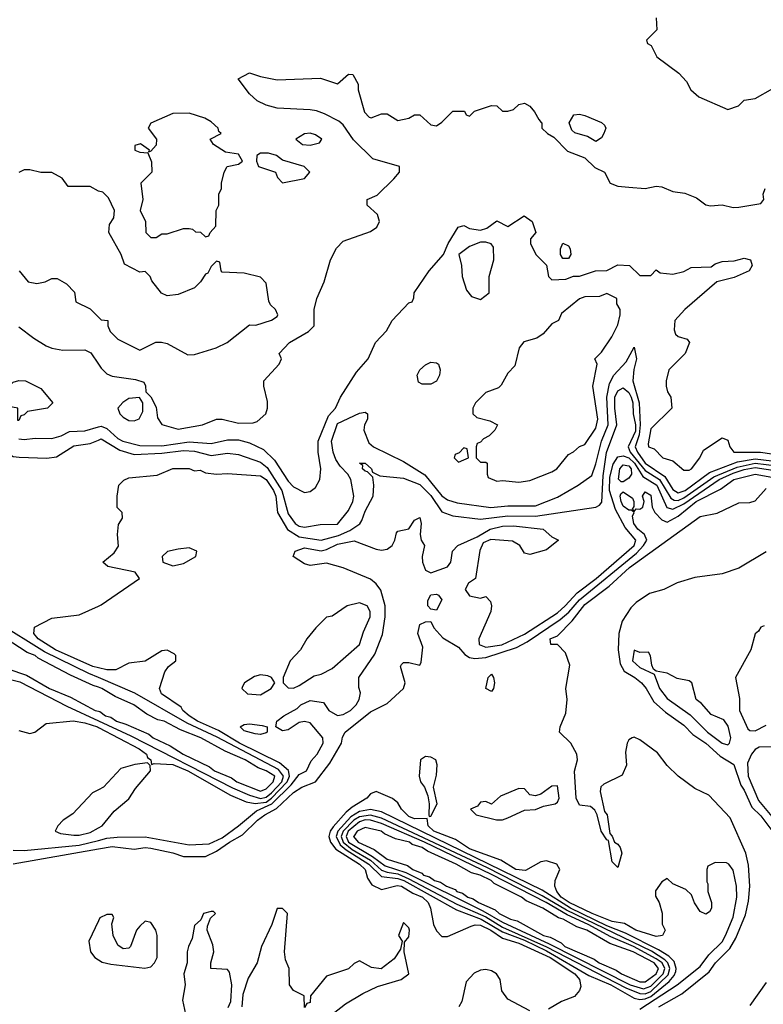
# Model space of a CAD drawing. Header units: inches. Extents: x 2348341 to 2479810, y 460419 to 613669.
# Tile 491 of 656: x 2409713 to 2412419, y 552839 to 556425. Entities that reach past the tile are written whole.
import ezdxf

# ---------------------------------------------------------------- set-up
doc = ezdxf.new("R2010")
doc.units = ezdxf.units.IN
doc.header["$MEASUREMENT"] = 0
doc.layers.add('C4505', color=7, linetype='Continuous')
doc.layers.add('C4515', color=7, linetype='Continuous')

msp = doc.modelspace()

# ---------------------------------------------------------------- linework, layer by layer
at = {"layer": 'C4505', "color": 2}
for points, elevation in [([(2410000, 555800.6), (2409970, 555818), (2409890, 555818), (2409868.4, 555848.4), (2409830, 555868), (2409790, 555868.7), (2409750, 555878), (2409730, 555878), (2409710, 555868.7)], 46), ([(2409711, 555510), (2409744.7, 555470), (2409775.5, 555464.5), (2409806, 555470), (2409830, 555482), (2409850, 555482), (2409883.6, 555463.6), (2409912.7, 555432.7), (2409918, 555398), (2409970, 555372), (2410000, 555342)], 46), ([(2409710, 555306.8), (2409764.8, 555264.8), (2409810, 555237.1), (2409830, 555228.5), (2409870, 555222), (2409950, 555222.3), (2409971.8, 555211.8), (2410000, 555170.2)], 42), ([(2409710, 554898.8), (2409730, 554896), (2409770, 554901), (2409830, 554899.5), (2409864, 554910), (2409894.3, 554925.7), (2409950, 554927.4), (2410000, 554942)], 38), ([(2410000, 554029.1), (2409964.3, 554044.3), (2409803.3, 554123.3), (2409631.1, 554230), (2409611.9, 554250), (2409591.9, 554290), (2409587.8, 554310), (2409598.7, 554518.7), (2409578.8, 554718.8), (2409550, 554866), (2409558.7, 554890), (2409570, 554901.3), (2409590.3, 554910.3), (2409610, 554911.5), (2409625.5, 554905.5), (2409667.5, 554847.5), (2409690, 554834), (2409711.7, 554831.7), (2409812.1, 554827.9), (2409847.2, 554832.8), (2409910, 554873.1), (2409970, 554881.7), (2410000, 554894.4)], 34), ([(2410000, 554064.7), (2409979.3, 554070), (2409843, 554130), (2409780.5, 554170), (2409764.5, 554190), (2409766.6, 554213.4), (2409830, 554246), (2409930, 554257.3), (2410000, 554289.4)], 30), ([(2410000, 553993.8), (2409980.1, 554000.1), (2409898, 554038), (2409780.3, 554100.3), (2409769.2, 554110), (2409740.6, 554120.6), (2409606.7, 554206.7)], 38), ([(2409670, 554061.1), (2409738.4, 554038.4), (2409821.6, 553990), (2409898.2, 553958.2), (2409988, 553910), (2410000, 553906.8)], 38), ([(2409650, 554029.2), (2409714.3, 554014.3), (2409885, 553925), (2410000, 553871.8)], 34), ([(2409710, 553836), (2409750, 553826), (2409768.9, 553831.1), (2409810, 553862), (2409908.1, 553871.9), (2409950, 553864.9), (2409996.5, 553850), (2410000, 553848.1)], 30), ([(2410000, 553621), (2409978, 553610), (2409906.4, 553533.6), (2409872, 553510), (2409852, 553490), (2409842, 553470), (2409862, 553462), (2409910, 553455.5), (2409930, 553455.5), (2409970, 553465.3), (2410000, 553482.5)], 30), ([(2409690, 553401.1), (2409730, 553399.6), (2409930, 553419.2), (2410000, 553436.5)], 26), ([(2409690, 553351.3), (2410000, 553405.7)], 22), ([(2410000, 553143.3), (2409964.7, 553070), (2409971.3, 553030), (2409986.8, 553010), (2410000, 553001.6)], 22)]:
    msp.add_lwpolyline(points, dxfattribs=dict(at, elevation=elevation))
at = {"layer": 'C4505', "color": 2, "elevation": 38}
msp.add_lwpolyline([(2409706, 554966), (2409706, 555010), (2409610, 555028), (2409590, 555038), (2409578, 555050), (2409586, 555070), (2409605.2, 555074.8), (2409630, 555070.8), (2409650, 555074.8), (2409670, 555084.7), (2409690, 555104.7), (2409710, 555111.3), (2409734, 555110), (2409790, 555082), (2409834, 555030), (2409814, 555010), (2409742, 554998), (2409730, 554986), (2409718, 554982), (2409710, 554966)], close=True, dxfattribs=at)
at = {"layer": 'C4515', "color": 2}
for points, elevation in [([(2412030, 556432), (2412031.6, 556388.4), (2411994, 556350), (2411998, 556338), (2412011.6, 556331.6), (2412032, 556290), (2412112, 556230), (2412139.8, 556199.8), (2412156, 556170), (2412184.5, 556144.5), (2412290, 556098), (2412329, 556111), (2412350, 556132), (2412390, 556138), (2412454, 556174)], 46), ([(2410000, 555170.2), (2410010, 555155.5), (2410030, 555134.9), (2410050, 555126.4), (2410134.4, 555114.4), (2410164.7, 555104.7), (2410171.1, 555091.1), (2410172, 555070), (2410190, 555052), (2410210, 555014), (2410215.3, 554975.3), (2410231, 554951), (2410290, 554933.4), (2410378, 554950), (2410430, 554970.8), (2410450, 554970.8), (2410510, 554955.5), (2410562.7, 554957.3), (2410578, 554962), (2410608.7, 554990), (2410615.3, 555010), (2410614.6, 555034.6), (2410601.2, 555090), (2410602, 555110), (2410658, 555170), (2410666, 555190), (2410658, 555210), (2410695.3, 555250), (2410764, 555290), (2410785.2, 555310), (2410785.1, 555370), (2410795.1, 555410), (2410821.2, 555470), (2410844, 555550), (2410866.8, 555593.2), (2410890, 555618), (2410990, 555654), (2411013.2, 555670), (2411022.7, 555690), (2411015.5, 555715.5), (2410978, 555750), (2410978, 555770), (2411014, 555786), (2411074.6, 555845.4), (2411095.3, 555870), (2411095.3, 555890), (2410998.6, 555918.6), (2410927.6, 555987.6), (2410890, 556042.7), (2410875.1, 556055.1), (2410822, 556082), (2410793.6, 556093.6), (2410770, 556097), (2410650, 556102.7), (2410610, 556114), (2410578, 556130), (2410550, 556155.3), (2410508, 556210), (2410550, 556231.3), (2410590, 556218), (2410650, 556206), (2410808.4, 556211.6), (2410870, 556191), (2410910, 556226.8), (2410926, 556226), (2410945.5, 556190), (2410945.5, 556170), (2410968.5, 556088.5), (2410984.7, 556070), (2410992.9, 556067.1), (2411030, 556082), (2411050, 556082), (2411090, 556058), (2411130, 556066), (2411150, 556078), (2411170, 556078), (2411210, 556042), (2411230, 556038), (2411250, 556051.3), (2411290, 556092), (2411331.6, 556091.6), (2411338, 556078), (2411350, 556074), (2411368.4, 556091.6), (2411430, 556112), (2411450, 556111.3), (2411470, 556092), (2411490, 556091.3), (2411510, 556098), (2411530, 556116), (2411550, 556120.7), (2411570.3, 556110.3), (2411587.3, 556090), (2411602, 556062), (2411611.1, 556051.1), (2411614, 556050), (2411614, 556030), (2411634, 556010), (2411656.9, 555996.9), (2411706.4, 555946.4), (2411770, 555922), (2411806.4, 555886.4), (2411842, 555870), (2411862, 555830), (2411890, 555818.8), (2411930, 555814.8), (2411990, 555810.8), (2412030, 555818.8), (2412050, 555816), (2412090, 555798.8), (2412133.7, 555793.7), (2412175.9, 555775.9), (2412210, 555751.3), (2412227.7, 555747.7), (2412269.3, 555750.7), (2412310, 555741.3), (2412330, 555742), (2412410, 555756), (2412421.2, 555770), (2412419.3, 555790), (2412426, 555810)], 42), ([(2410000, 555342), (2410010, 555332), (2410034, 555330), (2410034, 555310), (2410042, 555290), (2410070, 555262), (2410150, 555222), (2410208.9, 555251.1), (2410228.9, 555251.1), (2410250, 555246), (2410324.9, 555204.9), (2410350, 555206), (2410428, 555230), (2410468.7, 555250), (2410550, 555314), (2410572.7, 555312.7), (2410630, 555331), (2410650, 555344.7), (2410653.2, 555350), (2410644, 555370), (2410626.3, 555386.3), (2410620.2, 555400.2), (2410610, 555466), (2410590, 555488), (2410530, 555502), (2410450, 555506), (2410446, 555510), (2410442, 555542), (2410430, 555546), (2410410, 555526), (2410398, 555502), (2410390, 555498), (2410371.3, 555470), (2410350, 555449), (2410290, 555424), (2410250, 555419), (2410229.3, 555429.3), (2410194.6, 555474.6), (2410188, 555490), (2410170, 555508), (2410150, 555506), (2410095.3, 555535.3), (2410082, 555570), (2410038, 555650), (2410040.4, 555679.6), (2410056.4, 555703.6), (2410058, 555730), (2410036.4, 555776.4), (2410016.4, 555796.4), (2410000.4, 555800.4), (2410000, 555800.6)], 46), ([(2410000, 554942), (2410010, 554944.9), (2410030, 554936.5), (2410070, 554899.6), (2410088.2, 554890), (2410150, 554874), (2410230, 554873.5), (2410330, 554887.8), (2410410, 554881.5), (2410470, 554895.6), (2410510, 554895.6), (2410550, 554884.6), (2410600.2, 554860.2), (2410641, 554821), (2410690, 554744.9), (2410710, 554724), (2410750, 554702.8), (2410770, 554706.8), (2410790, 554721), (2410805.2, 554750), (2410809.2, 554790), (2410799.3, 554850), (2410799.5, 554890), (2410837.4, 554982.6), (2410862, 555010), (2410881.2, 555050), (2410939, 555141), (2410982, 555190), (2411008, 555250), (2411048.4, 555291.6), (2411068.7, 555330), (2411130, 555394), (2411142, 555398), (2411148, 555412), (2411148.7, 555430), (2411204, 555510), (2411255.3, 555570), (2411272.3, 555610), (2411309, 555670), (2411330, 555676), (2411350, 555664.7), (2411390, 555658), (2411413.6, 555666.4), (2411450, 555692), (2411490, 555672), (2411548.7, 555711.3), (2411578, 555690), (2411592, 555650), (2411572.7, 555627.3), (2411572, 555610), (2411591.3, 555570), (2411630.7, 555530.7), (2411638, 555490), (2411650, 555478), (2411700.4, 555479.6), (2411728.9, 555491.1), (2411750, 555491.3), (2411809.1, 555510.9), (2411850, 555511.3), (2411890, 555532), (2411932, 555530), (2411970, 555494), (2412010, 555494), (2412030, 555514), (2412043.6, 555503.6), (2412090, 555498.8), (2412130, 555508.5), (2412157.2, 555522.8), (2412230, 555524.9), (2412244.2, 555535.8), (2412270, 555544), (2412312.9, 555547.1), (2412350, 555556.5), (2412373, 555550), (2412378.4, 555530), (2412368, 555510), (2412313.7, 555486.3), (2412250.8, 555470), (2412134, 555370), (2412097.3, 555330), (2412095.3, 555295.3), (2412099.6, 555279.6), (2412110, 555271.3), (2412142, 555262), (2412151.3, 555250), (2412134.8, 555210), (2412076, 555150), (2412066, 555110), (2412066, 555090), (2412070.7, 555070), (2412082.8, 555050), (2412086, 555010), (2412010, 554935.3), (2412001, 554881), (2412002, 554870), (2412022, 554862), (2412054, 554830), (2412090, 554818), (2412130, 554784.7), (2412150, 554784.7), (2412158, 554790), (2412188.7, 554830), (2412202, 554858), (2412270, 554902), (2412290, 554894), (2412298, 554870), (2412312, 554850), (2412409.6, 554850.4), (2412450, 554844.3)], 38), ([(2410000, 554894.4), (2410010, 554898.6), (2410077.2, 554857.2), (2410130, 554841.2), (2410230, 554846.2), (2410310, 554856.8), (2410350, 554853.5), (2410410, 554838), (2410470, 554846), (2410510, 554841.1), (2410590, 554814), (2410614.1, 554794.1), (2410666.7, 554710), (2410690, 554626), (2410715.5, 554590), (2410730, 554580.3), (2410750, 554577.1), (2410807.1, 554587.1), (2410870, 554588.5), (2410910, 554638), (2410925.2, 554670), (2410929.2, 554690), (2410918, 554750), (2410907, 554770), (2410879.3, 554799.3), (2410863.5, 554823.5), (2410853.5, 554850), (2410847.9, 554890), (2410870, 554954.6), (2410950, 554992.7), (2410970, 554996.3), (2410978.8, 554990), (2410979.1, 554970), (2410967.7, 554950), (2410965.5, 554930), (2410984.4, 554884.4), (2411001, 554870), (2411110, 554816.3), (2411187.5, 554767.5), (2411250, 554691.6), (2411270, 554676.5), (2411305.1, 554665.1), (2411428.1, 554648.1), (2411490, 554655.2), (2411590, 554654.9), (2411670, 554686.7), (2411746, 554730), (2411794.8, 554765.2), (2411810, 554807.3), (2411830.6, 554890), (2411855.4, 554950), (2411849.8, 555050), (2411860.2, 555099.8), (2411875.1, 555130), (2411920.8, 555179.2), (2411950, 555232), (2411958.4, 555190), (2411948.5, 555151.5), (2411944.4, 555110), (2411967.4, 555030), (2411970.8, 554950), (2411967.2, 554912.8), (2411953, 554870), (2411961.5, 554850), (2411990, 554810.2), (2412061.2, 554761.2), (2412090, 554714.3), (2412110, 554702.5), (2412134.6, 554710), (2412223.5, 554776.5), (2412325.4, 554814.6), (2412390, 554826.1), (2412450, 554818.6)], 34), ([(2410000, 554289.4), (2410010, 554294), (2410148.7, 554390), (2410133.2, 554413.2), (2410033.6, 554433.6), (2410015.3, 554450), (2410057, 554483), (2410072.7, 554507.3), (2410069, 554550), (2410073.2, 554586.8), (2410088, 554610), (2410086, 554630), (2410068.4, 554648.4), (2410068, 554690), (2410074, 554730), (2410092.1, 554747.9), (2410110, 554756.3), (2410213.2, 554766.8), (2410270.9, 554790.9), (2410330, 554791), (2410350, 554782), (2410370, 554784.7), (2410390, 554774.8), (2410430, 554770.6), (2410470, 554772.7), (2410590, 554764.2), (2410610, 554750.3), (2410637.4, 554710), (2410645.8, 554690), (2410651.9, 554630), (2410688.4, 554568.4), (2410730, 554541.7), (2410809.8, 554530.2), (2410873.5, 554546.5), (2410915.3, 554564.7), (2410950.9, 554589.1), (2410958.4, 554601.6), (2410970, 554635.5), (2410999.7, 554690), (2411002.4, 554730), (2410998.6, 554758.6), (2410978.9, 554778.9), (2410970, 554780.9), (2410960.9, 554790), (2410962, 554802), (2410950, 554810.4), (2410970.7, 554810), (2410994, 554790), (2410996.9, 554776.9), (2411023.8, 554763.8), (2411110, 554755.8), (2411170, 554732.2), (2411210, 554692.7), (2411250, 554633), (2411290, 554618.7), (2411390, 554606), (2411490, 554617.7), (2411590, 554616.6), (2411809.6, 554650.4), (2411823.3, 554656.7), (2411832.3, 554667.7), (2411836.6, 554763.4), (2411849, 554849), (2411886.1, 554950), (2411878.8, 555010), (2411879.5, 555050), (2411890, 555074), (2411910, 555084), (2411930, 555066.9), (2411938.9, 555050), (2411945.1, 555030), (2411945.5, 554990), (2411953.8, 554950), (2411953.8, 554926.2), (2411928.1, 554870), (2411934.8, 554850), (2411990, 554783.3), (2412041.6, 554750), (2412082.7, 554682.7), (2412094.9, 554674.9), (2412110, 554674.6), (2412130, 554683.8), (2412239.3, 554760.7), (2412324, 554796), (2412390, 554810.1), (2412470, 554800.5)], 30), ([(2410000, 553436.5), (2410030, 553444), (2410068.5, 553448.5), (2410170, 553449.2), (2410330, 553420.2), (2410403.4, 553423.4), (2410450, 553446), (2410510, 553489.2), (2410575.4, 553544.6), (2410630.7, 553569.3), (2410701.4, 553638.6), (2410730, 553675.8), (2410757, 553690), (2410773.6, 553726.4), (2410796, 553750), (2410818, 553790), (2410816, 553810), (2410770, 553864), (2410750, 553869), (2410730, 553865.2), (2410690, 553839), (2410670, 553835.3), (2410646, 553850), (2410648.7, 553870), (2410674, 553890), (2410723, 553917), (2410736, 553930), (2410770, 553945.5), (2410818.8, 553938.8), (2410838, 553910), (2410870, 553891), (2410890, 553894.8), (2410917.2, 553910), (2410937.2, 553930), (2410948.7, 553950), (2410953.2, 553973.2), (2410947.3, 553992.7), (2410948, 554030), (2411005.8, 554114.2), (2411034.2, 554185.8), (2411043.1, 554250), (2411043.9, 554290), (2411027.2, 554347.2), (2411011, 554371), (2410990, 554387.3), (2410890, 554429.2), (2410830, 554446), (2410770, 554438), (2410750, 554443.7), (2410708.7, 554470), (2410715.3, 554490), (2410750, 554501.3), (2410810, 554491.4), (2410830, 554495.2), (2410870, 554514.7), (2410930, 554526.7), (2411010, 554497.1), (2411030, 554493), (2411050, 554496.3), (2411069.2, 554510), (2411079, 554530), (2411084, 554556), (2411090, 554562), (2411128.9, 554571.1), (2411150, 554602), (2411170, 554612), (2411174, 554590), (2411170.7, 554550), (2411174.8, 554530), (2411186, 554510), (2411178, 554470), (2411178.8, 554450), (2411190, 554421), (2411210, 554411.3), (2411270, 554432), (2411282, 554450), (2411288, 554490), (2411308, 554510), (2411378.6, 554541.4), (2411425.2, 554570), (2411470, 554580.2), (2411510, 554582.3), (2411618, 554570), (2411650, 554542), (2411674, 554530), (2411630, 554494), (2411570, 554477.2), (2411550, 554482), (2411533.2, 554510), (2411506.2, 554526.2), (2411427.3, 554532.7), (2411399.8, 554520.2), (2411387.7, 554492.3), (2411372, 554390), (2411347.1, 554372.9), (2411334.8, 554350), (2411350, 554327.3), (2411390, 554318.8), (2411410, 554324.7), (2411426.8, 554306.8), (2411430.4, 554290), (2411427.7, 554270), (2411383.8, 554170), (2411384.9, 554150), (2411410, 554140.3), (2411468.3, 554148.3), (2411550, 554187.6), (2411670, 554265.6), (2411698.7, 554290), (2411741.7, 554338.3), (2411810.8, 554390), (2411949.7, 554510), (2411955.1, 554530), (2411916.3, 554576.3), (2411881.8, 554641.8), (2411859.9, 554710), (2411860.6, 554759.4), (2411873.4, 554806.6), (2411890, 554832.7), (2411910, 554837.1), (2411930, 554829.5), (2411950.1, 554810), (2411981.4, 554761.4), (2412031.5, 554730), (2412068.2, 554648.2), (2412090, 554642.5), (2412130, 554661.9), (2412259.3, 554750), (2412310, 554773.3), (2412350, 554786.9), (2412390, 554793.8), (2412470, 554781.9)], 26), ([(2410000, 553405.7), (2410050, 553414.5), (2410130, 553404.6), (2410170, 553410.2), (2410190, 553407.7), (2410270, 553391.1), (2410310, 553377.4), (2410390, 553378), (2410430, 553396.9), (2410476.3, 553430), (2410523.6, 553456.4), (2410578.3, 553510), (2410605.4, 553530), (2410647.8, 553552.2), (2410710, 553611.3), (2410739.5, 553630), (2410789.8, 553650.2), (2410842.5, 553717.5), (2410884.4, 553790), (2410887.6, 553812.4), (2410897.6, 553830), (2410990, 553904), (2411050, 553934.9), (2411109.6, 553990), (2411116, 554010), (2411099, 554070), (2411103.2, 554076.8), (2411110, 554084.7), (2411130, 554084.7), (2411170, 554074), (2411174, 554086), (2411180.2, 554140.2), (2411162, 554190), (2411170, 554222), (2411190, 554232), (2411210, 554234), (2411221, 554210), (2411253.7, 554173.7), (2411310, 554140.5), (2411332.9, 554112.9), (2411350, 554102.4), (2411370, 554098.4), (2411410, 554102.2), (2411520.9, 554139.1), (2411560, 554160), (2411679.8, 554240.2), (2411712, 554268), (2411750, 554312.4), (2411957.5, 554482.5), (2411984, 554510), (2411995.3, 554530), (2411986.6, 554550), (2411962.8, 554570), (2411948.2, 554590), (2411943.5, 554616.5), (2411949, 554630), (2411939.5, 554639.5), (2411930, 554638.4), (2411910, 554653.6), (2411901.8, 554670), (2411898.7, 554690), (2411901.1, 554698.9), (2411910, 554705.5), (2411943.1, 554683.1), (2411948.4, 554670), (2411948, 554652), (2411942, 554642), (2411950, 554634), (2411956.4, 554643.6), (2411970, 554643), (2411981.2, 554650), (2411986, 554670), (2411979.3, 554690), (2411990, 554706), (2412010, 554693.4), (2412014.4, 554650), (2412024.4, 554630), (2412050, 554603.8), (2412070, 554595.3), (2412110, 554617.6), (2412175.4, 554670), (2412264.2, 554715.8), (2412312, 554750), (2412390, 554770.1), (2412450, 554758.8)], 22), ([(2412039.5, 552830), (2412122.4, 552877.6), (2412221.8, 552958.2), (2412245.4, 552990), (2412297.2, 553042.8), (2412319.3, 553080.7), (2412355.1, 553164.9), (2412365.5, 553214.5), (2412369.8, 553270), (2412365.6, 553345.6), (2412355.6, 553390), (2412298.6, 553518.6), (2412221.6, 553601.6), (2412170, 553625.1), (2412109.5, 553670), (2412069.7, 553709.7), (2412034.7, 553754.7), (2411970, 553802.7), (2411950, 553812.7), (2411942, 553810), (2411930, 553802), (2411924, 553790), (2411918, 553758), (2411921, 553710), (2411906, 553674), (2411839.3, 553640.7), (2411828.5, 553631.5), (2411825.8, 553614.2), (2411842, 553542), (2411850.7, 553530), (2411861, 553461), (2411870, 553452), (2411878, 553430), (2411890, 553422.8), (2411899.1, 553410), (2411904, 553390), (2411890, 553338), (2411870, 553358), (2411856.4, 553436.4), (2411850, 553438), (2411829, 553470), (2411815.3, 553530), (2411806.3, 553546.3), (2411790, 553559.3), (2411750, 553565.2), (2411738.4, 553590), (2411732.1, 553687.9), (2411743.7, 553730), (2411740.9, 553750), (2411719.3, 553790), (2411678, 553830), (2411680.7, 553850), (2411700.5, 553899.5), (2411705.1, 553950), (2411700.5, 553990), (2411714.9, 554074.9), (2411699.3, 554119.3), (2411670, 554149.3), (2411646, 554150), (2411644, 554170), (2411670, 554181), (2411724.2, 554235.8), (2411770, 554294.9), (2411858.4, 554361.6), (2411932, 554430), (2412190, 554615.5), (2412251.5, 554628.5), (2412330, 554665.5), (2412370, 554666.4), (2412390, 554672.7), (2412430, 554718.4)], 18), ([(2412430, 554487.3), (2412330, 554427.6), (2412270, 554406.6), (2412170, 554393.2), (2412106.2, 554373.8), (2412058, 554350), (2412005.1, 554334.9), (2411957.2, 554302.8), (2411936.9, 554283.1), (2411905.8, 554234.2), (2411893.8, 554190), (2411891.3, 554130), (2411899, 554079), (2411912.5, 554052.5), (2411952, 554030), (2411975.8, 554010), (2411992.9, 553990), (2412021.2, 553941.2), (2412063.4, 553903.4), (2412130, 553856.5), (2412162.4, 553822.4), (2412210.3, 553790), (2412262.6, 553742.6), (2412312.2, 553712.2), (2412337.3, 553637.3), (2412350, 553619.1), (2412377.4, 553557.4), (2412410, 553525.5), (2412450, 553472.2)], 18), ([(2412422.8, 554217.2), (2412410, 554212.7), (2412402, 554198), (2412390, 554188), (2412374, 554130), (2412318.8, 554030), (2412332.7, 553952.7), (2412333, 553910), (2412363.1, 553843.1), (2412370, 553836.3), (2412390, 553834.9), (2412430, 553855.5)], 22), ([(2410000, 553848.1), (2410148, 553770), (2410174.9, 553750), (2410178, 553738), (2410191, 553730), (2410192.7, 553712.7), (2410203.1, 553716.9), (2410270, 553712.3), (2410324.6, 553690), (2410481, 553601), (2410537.3, 553577.3), (2410570.6, 553570.6), (2410610, 553576.2), (2410630.2, 553589.8), (2410687, 553650), (2410694.6, 553670), (2410691.1, 553691.1), (2410658.7, 553718.7), (2410513.7, 553790), (2410436.5, 553836.5), (2410360.5, 553870), (2410329.7, 553890), (2410307.3, 553910), (2410301.5, 553921.5), (2410229.2, 553970), (2410222, 553990), (2410242, 554050), (2410255.3, 554070), (2410282, 554090), (2410282, 554110), (2410275.5, 554115.5), (2410250, 554129.2), (2410230, 554126.6), (2410170, 554089.2), (2410110, 554081.2), (2410062.8, 554057.2), (2410030, 554057), (2410000, 554064.7)], 30), ([(2410000, 553871.8), (2410117.5, 553817.5), (2410487.5, 553627.5), (2410550, 553600.7), (2410590, 553589.2), (2410610, 553594.4), (2410629.9, 553610), (2410666.9, 553650), (2410673.1, 553670), (2410654.6, 553694.6), (2410432, 553812), (2410323.1, 553863.1), (2410132.8, 553972.8), (2410000, 554029.1)], 34), ([(2410000, 553906.8), (2410005.3, 553905.3), (2410026, 553890), (2410044.7, 553884.7), (2410066, 553870), (2410100, 553860), (2410183.7, 553823.7), (2410198.8, 553810), (2410260.3, 553780.3), (2410308.4, 553750), (2410404, 553704), (2410422.4, 553690), (2410483.7, 553663.7), (2410503.8, 553650), (2410590, 553615.3), (2410610, 553624), (2410636, 553650), (2410641.3, 553670), (2410610, 553689.6), (2410580.6, 553700.6), (2410533.6, 553730), (2410461.4, 553761.4), (2410372, 553810), (2410298.9, 553838.9), (2410239, 553870), (2410215.6, 553875.6), (2410175.9, 553895.9), (2410129, 553930), (2410060.4, 553960.4), (2410012.3, 553990), (2410000, 553993.8)], 38), ([(2412450, 553777.7), (2412404.4, 553775.6), (2412390, 553767.6), (2412376.5, 553750), (2412362.2, 553717.8), (2412363.8, 553670), (2412402.1, 553582.1), (2412474.8, 553494.8)], 22), ([(2410000, 553482.5), (2410013.2, 553490), (2410056.9, 553543.1), (2410110, 553587.7), (2410134.7, 553625.3), (2410189, 553690), (2410188.7, 553708.7), (2410179, 553719), (2410132.9, 553712.9), (2410081.4, 553698.6), (2410018, 553630), (2410000, 553621)], 30), ([(2411970, 552822.2), (2412106, 552910), (2412190, 552977.7), (2412220.8, 553019.2), (2412270, 553067.4), (2412281.5, 553090), (2412310, 553157.3), (2412323.5, 553230), (2412321.6, 553270), (2412310, 553328), (2412294, 553350), (2412285.4, 553354.6), (2412244.7, 553355.3), (2412218, 553342), (2412214, 553330), (2412214, 553286), (2412218, 553278), (2412218, 553250), (2412231, 553210), (2412231, 553190), (2412223.6, 553176.4), (2412210, 553168), (2412190, 553178), (2412169.1, 553209.1), (2412158, 553238), (2412138, 553258), (2412090, 553278), (2412070, 553298), (2412050, 553286), (2412027.1, 553252.9), (2412026.8, 553233.2), (2412041, 553210), (2412050.9, 553170.9), (2412051.6, 553131.6), (2412062, 553110), (2412052, 553090), (2412030, 553086), (2411956, 553110), (2411914.3, 553134.3), (2411870, 553141.2), (2411796.9, 553170), (2411712.4, 553210), (2411683.4, 553230), (2411667.7, 553250), (2411660.5, 553270), (2411662, 553290), (2411678.4, 553330), (2411668, 553350), (2411630, 553362), (2411610, 553358), (2411553.5, 553326.5), (2411519.3, 553330), (2411464.8, 553364.8), (2411350, 553405.4), (2411299.8, 553439.8), (2411220.5, 553470), (2411199.5, 553490), (2411196.4, 553516.4), (2411150, 553515.4), (2411130, 553523.9), (2411102.9, 553550), (2411090, 553573.2), (2411070, 553589.2), (2411010, 553614), (2410990, 553606), (2410976.3, 553590), (2410923.1, 553556.9), (2410900.9, 553539.1), (2410854.2, 553485.8), (2410842.7, 553470), (2410838.6, 553450), (2410844.4, 553430), (2410864, 553404), (2410950.2, 553350), (2410970.2, 553330), (2410979.3, 553299.3), (2410994.6, 553274.6), (2411030, 553258), (2411087.5, 553272.5), (2411102.8, 553270), (2411144.3, 553244.3), (2411178.7, 553230), (2411200.3, 553210), (2411208.7, 553190), (2411219.3, 553130), (2411230, 553106.8), (2411250, 553086.8), (2411270, 553086), (2411356, 553124), (2411371.1, 553128.9), (2411390, 553128.1), (2411427.9, 553110), (2411470, 553079.8), (2411530, 553062.6), (2411643.2, 553010), (2411734, 552950), (2411750.3, 552930), (2411755.3, 552904.7), (2411750.3, 552889.7), (2411732.1, 552867.9), (2411684.7, 552850), (2411637.6, 552822.4)], 22), ([(2410472, 552828), (2410481.2, 552850), (2410485.2, 552910), (2410476.4, 552956.4), (2410470, 552966), (2410408.7, 552970), (2410408.7, 552990), (2410419.3, 553030), (2410416, 553056), (2410395.3, 553110), (2410396.4, 553123.6), (2410407.3, 553152.7), (2410426, 553170), (2410418, 553178), (2410410, 553178), (2410382, 553170), (2410372.7, 553147.3), (2410350, 553126), (2410341.4, 553078.6), (2410327.3, 553050), (2410322.8, 553030), (2410322.8, 552990), (2410310.8, 552950), (2410316, 552910), (2410305.5, 552854.5), (2410316.9, 552803.1)], 22), ([(2410853.5, 552806.5), (2410899.1, 552840.9), (2410961.5, 552878.5), (2411015.8, 552904.2), (2411102, 552930), (2411129.2, 552950), (2411112.3, 553030), (2411114, 553066), (2411130, 553084.7), (2411132, 553110), (2411130, 553118), (2411110, 553138), (2411091.3, 553090), (2411104.7, 553070), (2411099.6, 553040.4), (2411075.5, 553004.5), (2411028.9, 552968.9), (2410993.6, 552973.6), (2410950, 552998), (2410930, 552988.7), (2410910, 552969), (2410830, 552942), (2410772, 552870), (2410770, 552846), (2410758, 552842), (2410750, 552828), (2410748, 552870), (2410709.3, 552889.3), (2410695.3, 552910), (2410694, 552970), (2410681.2, 553001.2), (2410677.2, 553030), (2410688, 553170), (2410670, 553188), (2410650, 553188), (2410631, 553130), (2410593.4, 553050), (2410577.3, 552990), (2410545.2, 552934.8), (2410524.9, 552875.1), (2410522, 552830)], 22), ([(2410000, 553001.6), (2410013.2, 552993.2), (2410045.1, 552985.1), (2410169.2, 552970.8), (2410190, 552976), (2410204, 552990), (2410213.2, 553010), (2410213.2, 553090), (2410209.1, 553109.1), (2410190, 553138), (2410170, 553142), (2410150, 553124), (2410138.8, 553110), (2410116, 553050), (2410110, 553044), (2410090, 553041.2), (2410070, 553055.3), (2410054, 553090), (2410048, 553132), (2410055.3, 553155.3), (2410050, 553166), (2410030, 553166), (2410005.4, 553154.6), (2410000, 553143.3)], 22), ([(2411570, 552816), (2411490, 552858), (2411468.4, 552888.4), (2411462, 552930), (2411448.7, 552950), (2411430, 552961.2), (2411410, 552966), (2411390, 552963.7), (2411366.6, 552953.4), (2411338.5, 552921.5), (2411322, 552850), (2411312, 552830)], 22), ([(2412430, 552919.3), (2412370, 552835.1)], 18)]:
    msp.add_lwpolyline(points, dxfattribs=dict(at, elevation=elevation))
for points, elevation in [([(2410330, 556085.2), (2410270, 556084), (2410190, 556048), (2410181, 556030), (2410211, 555990), (2410210, 555968), (2410190, 555946), (2410182, 555942), (2410186, 555950), (2410153.2, 555973.2), (2410132.7, 555967.3), (2410132, 555950), (2410150, 555942.8), (2410179.6, 555939.6), (2410192.7, 555907.3), (2410194, 555870), (2410154, 555830), (2410162, 555770), (2410151.3, 555730), (2410171.3, 555690), (2410172, 555650), (2410190, 555632), (2410210, 555632), (2410230, 555644.7), (2410250, 555644.7), (2410310, 555664.7), (2410330, 555664.7), (2410342, 555662), (2410352.7, 555652.7), (2410371.6, 555651.6), (2410390, 555634), (2410402, 555638), (2410406, 555650), (2410427.3, 555672.7), (2410428, 555730), (2410438, 555750), (2410438, 555790), (2410448, 555810), (2410448, 555830), (2410458, 555870), (2410468, 555890), (2410510, 555898.8), (2410524, 555910), (2410510, 555935.3), (2410462.7, 555942.7), (2410418, 555970), (2410406, 555990), (2410446, 556010), (2410438, 556018), (2410435.3, 556030), (2410410, 556053.2), (2410386.6, 556066.6)], 46), ([(2411810, 555982), (2411779.5, 555999.5), (2411733.2, 556013.2), (2411722.7, 556022.7), (2411713.2, 556050), (2411730, 556078), (2411750, 556081), (2411770, 556076), (2411830.7, 556050.7), (2411841, 556041), (2411846, 556030), (2411838.8, 556010), (2411830, 555995.3)], 42), ([(2410770, 556011.8), (2410750, 556009), (2410718, 555990), (2410742, 555970), (2410770, 555968), (2410804, 555976), (2410813.2, 555990), (2410790, 556005.2)], 46), ([(2410590, 555939.3), (2410576, 555930), (2410574.8, 555910), (2410582.8, 555890), (2410644.7, 555870), (2410651, 555850), (2410670, 555831), (2410750, 555847.3), (2410769, 555870), (2410748.7, 555890), (2410670, 555914), (2410648, 555930), (2410618.9, 555938.9)], 46), ([(2411410, 555615.3), (2411390, 555615.3), (2411350, 555599), (2411311, 555570), (2411320.5, 555530), (2411323.8, 555490), (2411339.8, 555439.8), (2411356.9, 555416.9), (2411390, 555406), (2411422, 555430), (2411421.2, 555490), (2411439.3, 555550), (2411437.2, 555597.2), (2411428.9, 555608.9)], 38), ([(2411690, 555555.3), (2411681.2, 555570), (2411681.2, 555590), (2411690, 555611), (2411710, 555602), (2411716, 555590), (2411718.8, 555570), (2411710, 555555.3)], 38), ([(2411850, 555428), (2411823.6, 555416.4), (2411770, 555415.3), (2411751.1, 555408.9), (2411685.4, 555354.6), (2411674, 555330), (2411650, 555318), (2411618.8, 555281.2), (2411594.8, 555265.2), (2411547.5, 555252.5), (2411531.3, 555230), (2411515.3, 555164.7), (2411490, 555138), (2411466, 555094), (2411456, 555084), (2411410, 555068), (2411372, 555030), (2411362, 555010), (2411362, 554990), (2411376.9, 554976.9), (2411424.7, 554964.7), (2411452, 554950), (2411442, 554930), (2411422, 554910), (2411401, 554899), (2411390, 554886), (2411378, 554882), (2411374, 554870), (2411374, 554830), (2411390, 554814), (2411410, 554814), (2411414, 554810), (2411414, 554770), (2411418, 554758), (2411450, 554744.7), (2411470, 554746.8), (2411530, 554740.7), (2411570, 554747.3), (2411650, 554778), (2411668, 554790), (2411710, 554842), (2411728.9, 554851.1), (2411750, 554871.3), (2411770, 554878), (2411810, 554937.3), (2411817.7, 554970), (2411799, 555090), (2411815.3, 555170), (2411806, 555190), (2411830, 555214), (2411868, 555270), (2411890, 555314), (2411898, 555350), (2411898, 555370), (2411886, 555390), (2411886, 555410)], 38), ([(2411178, 555098), (2411165.1, 555105.1), (2411159.5, 555130), (2411169.7, 555150.3), (2411190, 555168), (2411210, 555177.3), (2411230, 555176), (2411238, 555170), (2411244, 555150), (2411240.7, 555130), (2411230, 555109.2), (2411210, 555098)], 34), ([(2410148.7, 555048.7), (2410110, 555045.2), (2410088.5, 555031.5), (2410071, 555010), (2410078, 554990), (2410090, 554978), (2410110, 554966), (2410130, 554964.7), (2410148.4, 554971.6), (2410162, 554998), (2410162, 555030)], 42), ([(2411330, 554866), (2411312.7, 554847.3), (2411298, 554842), (2411294, 554830), (2411310, 554814), (2411330, 554822), (2411346, 554830), (2411342, 554862)], 38), ([(2411902.7, 554742.7), (2411892.3, 554752.3), (2411897.8, 554790), (2411910, 554803.6), (2411930, 554800.7), (2411938.3, 554790), (2411939.7, 554770), (2411930, 554755.8), (2411910, 554742.7)], 22), ([(2410330, 554501.2), (2410290, 554497.2), (2410251.1, 554488.9), (2410232, 554470), (2410234, 554450), (2410270, 554436), (2410310, 554444.9), (2410354, 554470), (2410358, 554490)], 30), ([(2411230, 554275.3), (2411210, 554278), (2411198, 554290), (2411198, 554310), (2411209.6, 554330.4), (2411230, 554333.4), (2411238, 554330), (2411250, 554312)], 22), ([(2410950, 554300.9), (2410904.7, 554290), (2410850, 554253.2), (2410830, 554249), (2410790.8, 554210), (2410758.8, 554170), (2410734.8, 554130), (2410698, 554090), (2410672, 554030), (2410672, 554010), (2410690, 553992), (2410710, 553991), (2410730, 554000.7), (2410784.4, 554035.6), (2410810, 554042), (2410850, 554062), (2410949.3, 554150), (2410964.1, 554195.9), (2410989, 554250), (2410989.2, 554270), (2410977.2, 554290)], 30), ([(2411950, 554128.7), (2411943.1, 554090), (2411970, 554066), (2412022, 554042), (2412041.7, 553990), (2412070, 553952.7), (2412153.5, 553893.5), (2412215.8, 553830), (2412270, 553790.5), (2412290, 553784.4), (2412296.2, 553790), (2412300.7, 553810), (2412292, 553852), (2412275.5, 553875.5), (2412230, 553895.3), (2412195.1, 553935.1), (2412175.3, 553950), (2412159, 554010), (2412150, 554017.2), (2412106.3, 554026.3), (2412070, 554045.2), (2412030, 554053.2), (2412020.1, 554060.1), (2412014.2, 554074.2), (2412008.9, 554108.9), (2412002, 554122), (2411970, 554121.2)], 22), ([(2410590, 554039.3), (2410567.3, 554032.7), (2410532, 554010), (2410523.6, 553996.4), (2410522, 553990), (2410542, 553970), (2410590, 553966.8), (2410628.7, 553990), (2410642, 554010), (2410629.1, 554029.1), (2410616, 554036)], 30), ([(2411430, 553979), (2411409.5, 553990), (2411418, 554030), (2411430, 554042), (2411438, 554030), (2411441, 554010), (2411437.3, 553990)], 18), ([(2410590, 553822), (2410570, 553824), (2410530, 553835.3), (2410515.3, 553850), (2410530, 553858.8), (2410550, 553861), (2410595.3, 553855.3), (2410614, 553850), (2410614, 553830), (2410610, 553828)], 26), ([(2411190, 553742), (2411172, 553730), (2411166.8, 553670), (2411171.3, 553650), (2411186, 553630), (2411198.8, 553598.8), (2411204, 553570), (2411202, 553530), (2411203.6, 553523.6), (2411210, 553524.7), (2411232.7, 553570), (2411219, 553630), (2411230, 553674), (2411232.1, 553712.1), (2411228, 553730), (2411210, 553739)], 22), ([(2411670, 553635.3), (2411650, 553634), (2411610, 553605.2), (2411590, 553599), (2411570, 553602), (2411550, 553624), (2411530, 553625.2), (2411462.8, 553597.2), (2411430, 553568), (2411410, 553578), (2411390, 553575.3), (2411378.8, 553561.2), (2411354, 553550), (2411374, 553530), (2411448.4, 553511.6), (2411470, 553511.3), (2411490, 553518.8), (2411550, 553546.4), (2411590, 553548.4), (2411619.5, 553560.5), (2411662, 553570), (2411670, 553576), (2411676.2, 553590)], 22), ([(2410990, 553548.3), (2410950, 553541.7), (2410918.3, 553521.7), (2410871.5, 553470), (2410865, 553450), (2410879.8, 553419.8), (2410901.6, 553401.6), (2410983.9, 553350), (2411030, 553304.4), (2411090, 553297.7), (2411111.8, 553290), (2411303.1, 553183.1), (2411392.9, 553150), (2411470, 553103.3), (2411550, 553072.5), (2411630, 553034.6), (2411785, 552945), (2411864.4, 552910), (2411950, 552862.2), (2411970, 552857), (2411990, 552859.3), (2412010, 552868.1), (2412077.4, 552922.6), (2412095.5, 552944.5), (2412100.7, 552959.3), (2412102.4, 552970), (2412095.2, 552995.2), (2412075.1, 553015.1), (2412038.1, 553038.1), (2411918.3, 553098.3), (2411850, 553125), (2411718.2, 553190), (2411615.1, 553255.1), (2411030, 553540.6)], 26), ([(2410990, 553527.7), (2410950, 553522.7), (2410929.8, 553510.2), (2410890.1, 553470), (2410882.9, 553450), (2410890.6, 553430), (2410923.7, 553403.7), (2410990, 553363.9), (2411030, 553328.4), (2411050, 553320.5), (2411090, 553314.4), (2411130, 553296.9), (2411304.7, 553204.7), (2411410, 553157.9), (2411470, 553120.9), (2411630, 553048.7), (2411919.4, 552899.4), (2411970, 552878.7), (2411990, 552878.2), (2412010, 552886.5), (2412073.1, 552946.9), (2412079.5, 552970), (2412072.2, 552990), (2412061.2, 553001.2), (2412012.5, 553032.5), (2411702.7, 553182.7), (2411615.1, 553235.1), (2411416, 553336), (2411030, 553517.4)], 30), ([(2410970, 553510.8), (2410950, 553504.5), (2410909.1, 553470), (2410901, 553450), (2410910.1, 553430), (2410997.8, 553377.8), (2411043.2, 553343.2), (2411118.9, 553318.9), (2411399.3, 553179.3), (2411470, 553138.7), (2411639.7, 553059.7), (2411934.9, 552910), (2411983.7, 552896.3), (2412010, 552905.7), (2412055.3, 552950), (2412061.3, 552970), (2412051.4, 552990), (2412030, 553005.7), (2411947.1, 553050), (2411864.8, 553084.8), (2411782.3, 553130), (2411705.4, 553165.4), (2411628.9, 553210), (2411430, 553312.4), (2411186, 553430), (2411030, 553497.4), (2410990, 553509.9)], 34), ([(2410970, 553483.1), (2410941.7, 553470), (2410930, 553453.6), (2410928.4, 553450), (2410945.2, 553430), (2411003.6, 553403.6), (2411050, 553367.6), (2411124.7, 553344.7), (2411144.4, 553330), (2411177.2, 553317.2), (2411183, 553310), (2411204.2, 553304.2), (2411223, 553290), (2411244.8, 553284.8), (2411266, 553270), (2411297.8, 553257.8), (2411304.4, 553250), (2411324.5, 553244.5), (2411343.8, 553230), (2411363.6, 553223.6), (2411382.4, 553210), (2411443.2, 553183.2), (2411458.4, 553170), (2411499.1, 553150), (2411523.4, 553143.4), (2411619.1, 553090), (2411643.9, 553083.9), (2411683.2, 553063.2), (2411697.1, 553050), (2411804, 553004), (2411822.4, 552990), (2411884.4, 552964.4), (2411903.1, 552950), (2411970, 552921.6), (2411990, 552921.8), (2412030, 552950.4), (2412038.3, 552970), (2412022.7, 552990), (2411946.3, 553030), (2411861.2, 553061.2), (2411776.9, 553110), (2411741.3, 553121.3), (2411691.3, 553150), (2411674.1, 553154.1), (2411617.6, 553190), (2411556, 553216), (2411539.6, 553230), (2411439.6, 553279.6), (2411429.6, 553290), (2411389.3, 553310), (2411357.7, 553317.7), (2411301.6, 553350), (2411196.9, 553396.9), (2411178.4, 553410), (2411142, 553422), (2411131.8, 553430), (2411081.5, 553441.5), (2411040.3, 553460.3), (2411029.2, 553470)], 38)]:
    msp.add_lwpolyline(points, close=True, dxfattribs=dict(at, elevation=elevation))

doc.saveas('drawing.dxf')
